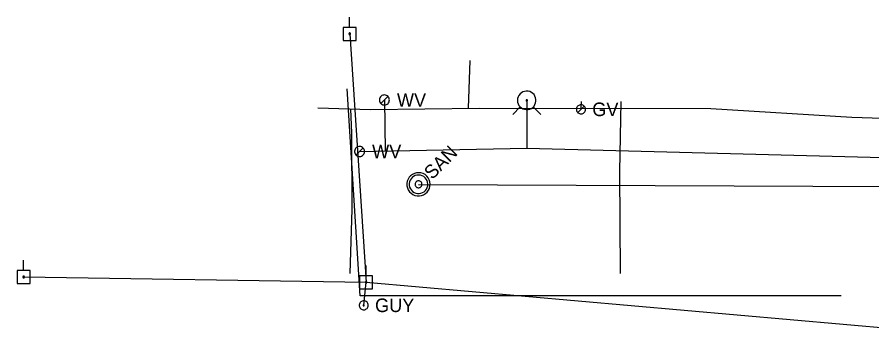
# Model space of a CAD drawing. Extents: x 596028 to 606371, y 330010 to 403088.
# Drawn here: x 604362.7 to 604605.3, y 331376.9 to 331465.4 of the extents above; entities that cross this region are included whole.
import ezdxf

# ---------------------------------------------------------------- set-up
doc = ezdxf.new("R2010")
doc.units = 0
for name, color, linetype in [('E_UTL_EGuyWire', 7, 'Continuous'), ('E_UTL_EPowerPole', 7, 'Continuous'), ('E_UTL_FO_UG', 7, 'Continuous'), ('E_UTL_G', 7, 'Continuous'), ('E_UTL_G_UG', 7, 'Continuous'), ('E_UTL_Overhead', 7, 'Continuous'), ('E_UTL_SAN_MH', 7, 'Continuous'), ('E_UTL_SAN_UG', 7, 'Continuous'), ('E_UTL_W', 7, 'Continuous'), ('E_UTL_W_UG', 7, 'Continuous'), ('E_UTL_WHydrant', 7, 'Continuous')]:
    doc.layers.add(name, color=color, linetype=linetype)

msp = doc.modelspace()

# ---------------------------------------------------------------- linework, layer by layer
at = {"layer": 'E_UTL_EGuyWire'}
msp.add_line((604461.11, 331383.58), (604461.8, 331390.13), dxfattribs=at)
for points in [[(604462.39, 331383.58), (604462.37, 331383.82), (604462.3, 331384.06), (604462.19, 331384.28), (604462.04, 331384.47), (604461.85, 331384.63), (604461.64, 331384.75), (604461.41, 331384.83), (604461.17, 331384.86), (604460.93, 331384.85), (604460.69, 331384.79), (604460.47, 331384.69), (604460.27, 331384.55), (604460.1, 331384.37), (604459.97, 331384.17), (604459.88, 331383.94), (604459.83, 331383.7), (604459.83, 331383.46), (604459.88, 331383.22), (604459.97, 331382.99), (604460.1, 331382.79), (604460.27, 331382.61), (604460.47, 331382.47), (604460.69, 331382.37), (604460.93, 331382.31), (604461.17, 331382.3), (604461.41, 331382.33), (604461.64, 331382.41), (604461.85, 331382.54), (604462.04, 331382.7), (604462.19, 331382.89), (604462.3, 331383.1), (604462.37, 331383.34), (604462.39, 331383.58)], [(604461.27, 331383.58), (604461.27, 331383.61), (604461.26, 331383.64), (604461.25, 331383.67), (604461.23, 331383.69), (604461.2, 331383.71), (604461.18, 331383.73), (604461.15, 331383.74), (604461.12, 331383.74), (604461.09, 331383.74), (604461.06, 331383.73), (604461.03, 331383.72), (604461.01, 331383.7), (604460.98, 331383.68), (604460.97, 331383.65), (604460.96, 331383.63), (604460.95, 331383.6), (604460.95, 331383.57), (604460.96, 331383.54), (604460.97, 331383.51), (604460.98, 331383.48), (604461.01, 331383.46), (604461.03, 331383.44), (604461.06, 331383.43), (604461.09, 331383.42), (604461.12, 331383.42), (604461.15, 331383.43), (604461.18, 331383.44), (604461.2, 331383.45), (604461.23, 331383.47), (604461.25, 331383.49), (604461.26, 331383.52), (604461.27, 331383.55), (604461.27, 331383.58)]]:
    msp.add_lwpolyline(points, dxfattribs=at)
at = {"layer": 'E_UTL_EPowerPole'}
for points in [[(604457.12, 331462.48), (604457.12, 331465.39)], [(604458.96, 331462.48), (604455.27, 331462.48)], [(604455.27, 331462.48), (604455.27, 331458.79)], [(604457.39, 331460.64), (604457.38, 331460.69), (604457.37, 331460.73), (604457.35, 331460.77), (604457.32, 331460.8), (604457.29, 331460.83), (604457.25, 331460.86), (604457.21, 331460.87), (604457.16, 331460.88), (604457.12, 331460.88), (604457.07, 331460.87), (604457.03, 331460.85), (604456.99, 331460.82), (604456.96, 331460.79), (604456.94, 331460.75), (604456.92, 331460.71), (604456.91, 331460.66), (604456.91, 331460.62), (604456.92, 331460.57), (604456.94, 331460.53), (604456.96, 331460.49), (604456.99, 331460.46), (604457.03, 331460.43), (604457.07, 331460.41), (604457.12, 331460.4), (604457.16, 331460.4), (604457.21, 331460.41), (604457.25, 331460.42), (604457.29, 331460.45), (604457.32, 331460.48), (604457.35, 331460.51), (604457.37, 331460.55), (604457.38, 331460.59), (604457.39, 331460.64)], [(604458.96, 331458.79), (604458.96, 331462.48)], [(604455.27, 331458.79), (604458.96, 331458.79)], [(604364.59, 331393.47), (604364.59, 331396.38)], [(604366.44, 331393.47), (604362.75, 331393.47)], [(604362.75, 331393.47), (604362.75, 331389.78)], [(604366.44, 331389.78), (604366.44, 331393.47)], [(604461.77, 331391.97), (604461.77, 331394.88)], [(604364.86, 331391.63), (604364.86, 331391.68), (604364.85, 331391.72), (604364.83, 331391.76), (604364.8, 331391.8), (604364.76, 331391.83), (604364.72, 331391.85), (604364.68, 331391.86), (604364.64, 331391.87), (604364.59, 331391.87), (604364.55, 331391.86), (604364.51, 331391.84), (604364.47, 331391.81), (604364.44, 331391.78), (604364.41, 331391.74), (604364.4, 331391.7), (604364.39, 331391.65), (604364.39, 331391.61), (604364.4, 331391.56), (604364.41, 331391.52), (604364.44, 331391.48), (604364.47, 331391.45), (604364.51, 331391.43), (604364.55, 331391.41), (604364.59, 331391.4), (604364.64, 331391.39), (604364.68, 331391.4), (604364.72, 331391.42), (604364.76, 331391.44), (604364.8, 331391.47), (604364.83, 331391.5), (604364.85, 331391.54), (604364.86, 331391.59), (604364.86, 331391.63)], [(604463.61, 331391.97), (604459.92, 331391.97)], [(604459.92, 331391.97), (604459.92, 331388.28)], [(604462.04, 331390.13), (604462.03, 331390.18), (604462.02, 331390.22), (604462, 331390.26), (604461.97, 331390.29), (604461.94, 331390.32), (604461.9, 331390.35), (604461.86, 331390.36), (604461.81, 331390.37), (604461.77, 331390.37), (604461.72, 331390.36), (604461.68, 331390.34), (604461.64, 331390.31), (604461.61, 331390.28), (604461.59, 331390.24), (604461.57, 331390.2), (604461.56, 331390.15), (604461.56, 331390.11), (604461.57, 331390.06), (604461.59, 331390.02), (604461.61, 331389.98), (604461.64, 331389.95), (604461.68, 331389.92), (604461.72, 331389.9), (604461.77, 331389.89), (604461.81, 331389.89), (604461.86, 331389.9), (604461.9, 331389.91), (604461.94, 331389.94), (604461.97, 331389.97), (604462, 331390), (604462.02, 331390.04), (604462.03, 331390.08), (604462.04, 331390.13)], [(604463.61, 331388.28), (604463.61, 331391.97)], [(604362.75, 331389.78), (604366.44, 331389.78)], [(604459.92, 331388.28), (604463.61, 331388.28)]]:
    msp.add_lwpolyline(points, dxfattribs=at)
at = {"layer": 'E_UTL_FO_UG'}
msp.add_lwpolyline([(604596.56, 331386.24), (604460.07, 331386.24), (604456.42, 331445.07)], dxfattribs=at)
at = {"layer": 'E_UTL_G'}
for points in [[(604524.04, 331439.21), (604524.01, 331439.45), (604523.94, 331439.69), (604523.83, 331439.9), (604523.68, 331440.1), (604523.5, 331440.26), (604523.29, 331440.38), (604523.06, 331440.46), (604522.81, 331440.49), (604522.57, 331440.48), (604522.33, 331440.42), (604522.11, 331440.32), (604521.91, 331440.18), (604521.74, 331440), (604521.61, 331439.8), (604521.52, 331439.57), (604521.48, 331439.33), (604521.48, 331439.09), (604521.52, 331438.85), (604521.61, 331438.62), (604521.74, 331438.42), (604521.91, 331438.24), (604522.11, 331438.1), (604522.33, 331438), (604522.57, 331437.94), (604522.81, 331437.93), (604523.06, 331437.96), (604523.29, 331438.04), (604523.5, 331438.16), (604523.68, 331438.32), (604523.83, 331438.52), (604523.94, 331438.73), (604524.01, 331438.97), (604524.04, 331439.21)], [(604521.85, 331438.3), (604523.66, 331440.12)]]:
    msp.add_lwpolyline(points, dxfattribs=at)
at = {"layer": 'E_UTL_G_UG'}
for points in [[(604491.2, 331453.07), (604490.75, 331439.53)], [(604522.85, 331441.44), (604522.75, 331439.21)], [(604534.02, 331392.62), (604533.81, 331421.54), (604534.15, 331441.46)], [(604448.13, 331439.59), (604462.99, 331439.17)], [(604457.3, 331392.64), (604457.84, 331410.91), (604457.74, 331432.43), (604457.42, 331439.33)], [(604462.99, 331439.17), (604493.85, 331439.57), (604559.63, 331439.45), (604599.63, 331437), (604654.59, 331435.18), (604688.27, 331435.25)]]:
    msp.add_lwpolyline(points, dxfattribs=at)
at = {"layer": 'E_UTL_Overhead'}
for points in [[(604457.15, 331460.64), (604461.8, 331390.13)], [(604364.63, 331391.63), (604461.8, 331390.13), (604612.18, 331376.89)]]:
    msp.add_lwpolyline(points, dxfattribs=at)
at = {"layer": 'E_UTL_SAN_MH'}
for points in [[(604478.99, 331420.27), (604478.5, 331420.67), (604477.95, 331420.97), (604477.35, 331421.16), (604476.73, 331421.23), (604476.11, 331421.19), (604475.5, 331421.03), (604474.94, 331420.75), (604474.43, 331420.38), (604474.01, 331419.91), (604473.68, 331419.38), (604473.47, 331418.79), (604473.36, 331418.17), (604473.38, 331417.54), (604473.51, 331416.93), (604473.76, 331416.35), (604474.11, 331415.83), (604474.55, 331415.39), (604475.07, 331415.04), (604475.65, 331414.79), (604476.26, 331414.66), (604476.89, 331414.64), (604477.51, 331414.75), (604478.09, 331414.97), (604478.63, 331415.29), (604479.09, 331415.71), (604479.47, 331416.22), (604479.74, 331416.78), (604479.91, 331417.39), (604479.95, 331418.01), (604479.88, 331418.64), (604479.69, 331419.23), (604479.39, 331419.78), (604478.99, 331420.27)], [(604478.52, 331419.8), (604478.13, 331420.12), (604477.69, 331420.36), (604477.21, 331420.51), (604476.72, 331420.57), (604476.21, 331420.54), (604475.73, 331420.41), (604475.28, 331420.19), (604474.88, 331419.89), (604474.54, 331419.52), (604474.28, 331419.09), (604474.1, 331418.62), (604474.02, 331418.12), (604474.03, 331417.62), (604474.14, 331417.13), (604474.34, 331416.67), (604474.62, 331416.25), (604474.97, 331415.9), (604475.39, 331415.62), (604475.85, 331415.42), (604476.34, 331415.31), (604476.84, 331415.3), (604477.34, 331415.38), (604477.81, 331415.56), (604478.23, 331415.82), (604478.61, 331416.16), (604478.91, 331416.56), (604479.13, 331417.01), (604479.26, 331417.5), (604479.29, 331418), (604479.23, 331418.5), (604479.08, 331418.97), (604478.84, 331419.41), (604478.52, 331419.8)], [(604477.35, 331418.63), (604477.21, 331418.75), (604477.04, 331418.84), (604476.86, 331418.9), (604476.68, 331418.92), (604476.49, 331418.91), (604476.31, 331418.86), (604476.14, 331418.78), (604475.99, 331418.67), (604475.86, 331418.53), (604475.76, 331418.37), (604475.7, 331418.19), (604475.67, 331418.01), (604475.67, 331417.82), (604475.71, 331417.63), (604475.78, 331417.46), (604475.89, 331417.3), (604476.02, 331417.17), (604476.18, 331417.07), (604476.35, 331416.99), (604476.54, 331416.95), (604476.72, 331416.95), (604476.91, 331416.98), (604477.09, 331417.04), (604477.25, 331417.14), (604477.39, 331417.27), (604477.5, 331417.42), (604477.58, 331417.59), (604477.63, 331417.77), (604477.64, 331417.96), (604477.62, 331418.15), (604477.56, 331418.32), (604477.47, 331418.49), (604477.35, 331418.63)]]:
    msp.add_lwpolyline(points, dxfattribs=at)
at = {"layer": 'E_UTL_SAN_UG'}
msp.add_line((604476.65, 331417.91), (604676.22, 331417.01), dxfattribs=at)
at = {"layer": 'E_UTL_W'}
for points in [[(604468.39, 331441.86), (604468.36, 331442.13), (604468.29, 331442.39), (604468.16, 331442.63), (604468, 331442.85), (604467.79, 331443.02), (604467.56, 331443.16), (604467.3, 331443.25), (604467.03, 331443.29), (604466.76, 331443.27), (604466.5, 331443.21), (604466.25, 331443.1), (604466.03, 331442.94), (604465.84, 331442.74), (604465.7, 331442.51), (604465.6, 331442.26), (604465.54, 331442), (604465.54, 331441.73), (604465.6, 331441.46), (604465.7, 331441.21), (604465.84, 331440.98), (604466.03, 331440.78), (604466.25, 331440.63), (604466.5, 331440.51), (604466.76, 331440.45), (604467.03, 331440.44), (604467.3, 331440.48), (604467.56, 331440.56), (604467.79, 331440.7), (604468, 331440.88), (604468.16, 331441.09), (604468.29, 331441.33), (604468.36, 331441.59), (604468.39, 331441.86)], [(604465.95, 331440.85), (604467.97, 331442.87)], [(604461.35, 331427.24), (604461.32, 331427.51), (604461.24, 331427.77), (604461.12, 331428.01), (604460.95, 331428.23), (604460.75, 331428.4), (604460.51, 331428.54), (604460.26, 331428.63), (604459.99, 331428.67), (604459.72, 331428.65), (604459.45, 331428.59), (604459.21, 331428.48), (604458.99, 331428.32), (604458.8, 331428.12), (604458.65, 331427.9), (604458.55, 331427.64), (604458.5, 331427.38), (604458.5, 331427.11), (604458.55, 331426.84), (604458.65, 331426.59), (604458.8, 331426.36), (604458.99, 331426.16), (604459.21, 331426.01), (604459.45, 331425.89), (604459.72, 331425.83), (604459.99, 331425.82), (604460.26, 331425.86), (604460.51, 331425.95), (604460.75, 331426.08), (604460.95, 331426.26), (604461.12, 331426.47), (604461.24, 331426.71), (604461.32, 331426.97), (604461.35, 331427.24)], [(604458.91, 331426.23), (604460.93, 331428.25)]]:
    msp.add_lwpolyline(points, dxfattribs=at)
at = {"layer": 'E_UTL_W_UG'}
for points in [[(604466.96, 331441.86), (604467.24, 331427.38)], [(604507.36, 331441.76), (604507.36, 331428.16)], [(604459.92, 331427.24), (604507.36, 331428.16), (604734.76, 331422.27), (604734.76, 331422.27)]]:
    msp.add_lwpolyline(points, dxfattribs=at)
at = {"layer": 'E_UTL_WHydrant'}
for points in [[(604504.74, 331441.76), (604504.79, 331441.26), (604504.93, 331440.78), (604505.16, 331440.34), (604505.47, 331439.95), (604505.84, 331439.62), (604506.27, 331439.37), (604506.75, 331439.21), (604507.24, 331439.14), (604507.74, 331439.16), (604508.22, 331439.28), (604508.68, 331439.49), (604509.08, 331439.77), (604509.43, 331440.14), (604509.7, 331440.56), (604509.88, 331441.02), (604509.98, 331441.51), (604509.98, 331442.01), (604509.88, 331442.5), (604509.7, 331442.96), (604509.43, 331443.38), (604509.08, 331443.74), (604508.68, 331444.03), (604508.22, 331444.24), (604507.74, 331444.35), (604507.24, 331444.38), (604506.75, 331444.31), (604506.27, 331444.14), (604505.84, 331443.89), (604505.47, 331443.57), (604505.16, 331443.17), (604504.93, 331442.73), (604504.79, 331442.25), (604504.74, 331441.76)], [(604507.16, 331441.76), (604507.17, 331441.72), (604507.18, 331441.68), (604507.2, 331441.65), (604507.22, 331441.62), (604507.25, 331441.59), (604507.28, 331441.57), (604507.32, 331441.56), (604507.35, 331441.56), (604507.39, 331441.56), (604507.43, 331441.57), (604507.46, 331441.58), (604507.5, 331441.61), (604507.52, 331441.63), (604507.54, 331441.66), (604507.56, 331441.7), (604507.56, 331441.74), (604507.56, 331441.78), (604507.56, 331441.81), (604507.54, 331441.85), (604507.52, 331441.88), (604507.5, 331441.91), (604507.46, 331441.93), (604507.43, 331441.95), (604507.39, 331441.96), (604507.35, 331441.96), (604507.32, 331441.95), (604507.28, 331441.94), (604507.25, 331441.92), (604507.22, 331441.9), (604507.2, 331441.87), (604507.18, 331441.83), (604507.17, 331441.79), (604507.16, 331441.76)], [(604505.53, 331439.92), (604503.39, 331437.78)], [(604509.2, 331439.92), (604511.34, 331437.78)]]:
    msp.add_lwpolyline(points, dxfattribs=at)

# ---------------------------------------------------------------- texts
at = {"layer": 'E_UTL_EGuyWire'}
msp.add_text('GUY', height=3.85, dxfattribs=at).set_placement((604464.32, 331381.66))
at = {"layer": 'E_UTL_G'}
msp.add_text('GV', height=3.85, dxfattribs=at).set_placement((604525.96, 331437.29))
at = {"layer": 'E_UTL_SAN_MH'}
msp.add_text('SAN', height=3.849, rotation=45, dxfattribs=at).set_placement((604480.55, 331419.08))
at = {"layer": 'E_UTL_W'}
for p in [(604470.53, 331439.94), (604463.48, 331425.32)]:
    msp.add_text('WV', height=3.85, dxfattribs=at).set_placement(p)

doc.saveas('drawing.dxf')
